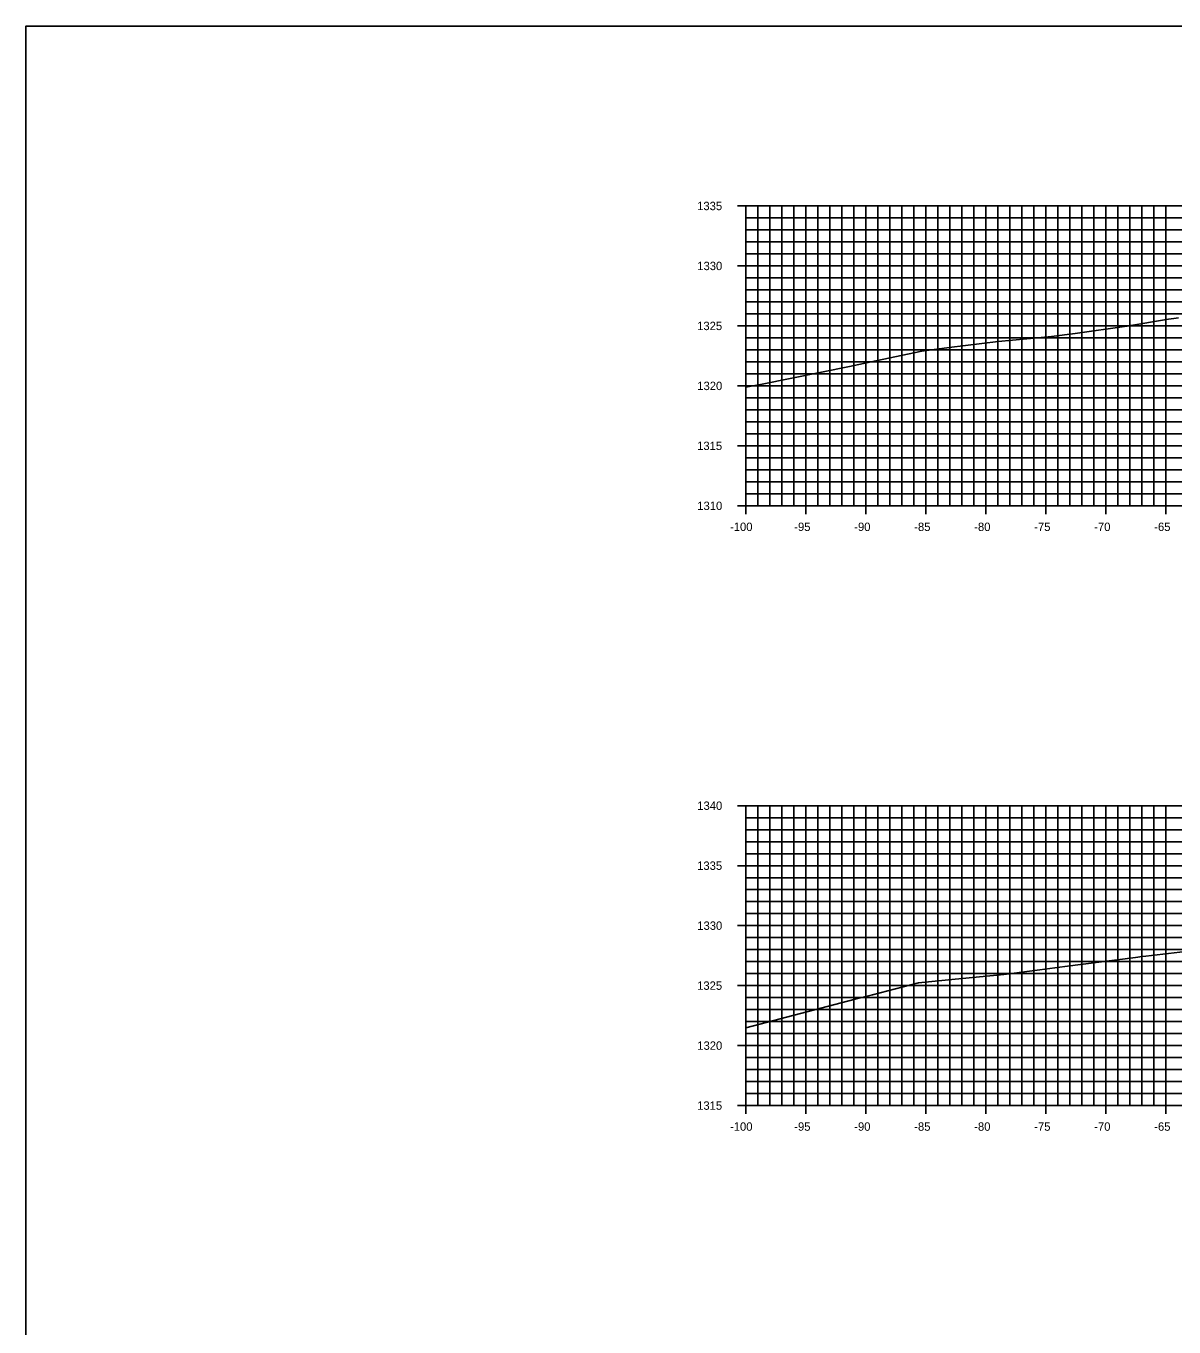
# Model space of a CAD drawing. Extents: x 674939 to 678919, y 750652 to 765176.
# Drawn here: x 678578.5 to 678674.2, y 753334.1 to 753442.6 of the extents above; entities that cross this region are included whole.
import ezdxf

# ---------------------------------------------------------------- set-up
doc = ezdxf.new("R2010")
doc.units = 0
for name, color, linetype in [('R_Axis', 7, 'Continuous'), ('R_Axis Annot', 7, 'Continuous'), ('R_Exist Surface', 7, 'Continuous'), ('R_Grid', 7, 'Continuous'), ('R_No Plot', 7, 'Continuous')]:
    doc.layers.add(name, color=color, linetype=linetype)

msp = doc.modelspace()

# ---------------------------------------------------------------- linework, layer by layer
at = {"layer": 'R_Axis'}
for p, q in [((678637.83, 753427.55), (678639.23, 753427.55)), ((678638.53, 753402.55), (678638.53, 753427.55)), ((678638.53, 753426.55), (678638.88, 753426.55)), ((678638.53, 753425.55), (678638.88, 753425.55)), ((678638.53, 753424.55), (678638.88, 753424.55)), ((678638.53, 753423.55), (678638.88, 753423.55)), ((678637.83, 753422.55), (678639.23, 753422.55)), ((678638.53, 753421.55), (678638.88, 753421.55)), ((678638.53, 753420.55), (678638.88, 753420.55)), ((678638.53, 753419.55), (678638.88, 753419.55)), ((678638.53, 753418.55), (678638.88, 753418.55)), ((678637.83, 753417.55), (678639.23, 753417.55)), ((678638.53, 753416.55), (678638.88, 753416.55)), ((678638.53, 753415.55), (678638.88, 753415.55)), ((678638.53, 753414.55), (678638.88, 753414.55)), ((678637.83, 753412.55), (678639.23, 753412.55)), ((678638.53, 753413.55), (678638.88, 753413.55)), ((678638.53, 753411.55), (678638.88, 753411.55)), ((678638.53, 753410.55), (678638.88, 753410.55)), ((678638.53, 753409.55), (678638.88, 753409.55)), ((678638.53, 753408.55), (678638.88, 753408.55)), ((678637.83, 753407.55), (678639.23, 753407.55)), ((678638.53, 753406.55), (678638.88, 753406.55)), ((678638.53, 753405.55), (678638.88, 753405.55)), ((678638.53, 753404.55), (678638.88, 753404.55)), ((678638.53, 753403.55), (678638.88, 753403.55)), ((678638.53, 753401.85), (678638.53, 753403.25)), ((678643.53, 753401.85), (678643.53, 753403.25)), ((678648.53, 753401.85), (678648.53, 753403.25)), ((678653.53, 753401.85), (678653.53, 753403.25)), ((678658.53, 753401.85), (678658.53, 753403.25)), ((678663.53, 753401.85), (678663.53, 753403.25)), ((678668.53, 753401.85), (678668.53, 753403.25)), ((678673.53, 753401.85), (678673.53, 753403.25)), ((678637.83, 753402.55), (678639.23, 753402.55)), ((678638.53, 753402.55), (678838.53, 753402.55)), ((678637.83, 753377.55), (678639.23, 753377.55)), ((678638.53, 753352.55), (678638.53, 753377.55)), ((678638.53, 753376.55), (678638.88, 753376.55)), ((678638.53, 753375.55), (678638.88, 753375.55)), ((678638.53, 753374.55), (678638.88, 753374.55)), ((678638.53, 753373.55), (678638.88, 753373.55)), ((678637.83, 753372.55), (678639.23, 753372.55)), ((678638.53, 753371.55), (678638.88, 753371.55)), ((678638.53, 753370.55), (678638.88, 753370.55)), ((678638.53, 753369.55), (678638.88, 753369.55)), ((678638.53, 753368.55), (678638.88, 753368.55)), ((678637.83, 753367.55), (678639.23, 753367.55)), ((678638.53, 753366.55), (678638.88, 753366.55)), ((678638.53, 753365.55), (678638.88, 753365.55)), ((678638.53, 753364.55), (678638.88, 753364.55)), ((678638.53, 753363.55), (678638.88, 753363.55)), ((678637.83, 753362.55), (678639.23, 753362.55)), ((678638.53, 753361.55), (678638.88, 753361.55)), ((678638.53, 753360.55), (678638.88, 753360.55)), ((678638.53, 753359.55), (678638.88, 753359.55)), ((678638.53, 753358.55), (678638.88, 753358.55)), ((678637.83, 753357.55), (678639.23, 753357.55)), ((678638.53, 753356.55), (678638.88, 753356.55)), ((678638.53, 753355.55), (678638.88, 753355.55)), ((678638.53, 753354.55), (678638.88, 753354.55)), ((678638.53, 753353.55), (678638.88, 753353.55)), ((678638.53, 753351.85), (678638.53, 753353.25)), ((678643.53, 753351.85), (678643.53, 753353.25)), ((678648.53, 753351.85), (678648.53, 753353.25)), ((678653.53, 753351.85), (678653.53, 753353.25)), ((678658.53, 753351.85), (678658.53, 753353.25)), ((678663.53, 753351.85), (678663.53, 753353.25)), ((678668.53, 753351.85), (678668.53, 753353.25)), ((678673.53, 753351.85), (678673.53, 753353.25)), ((678637.83, 753352.55), (678639.23, 753352.55)), ((678638.53, 753352.55), (678838.53, 753352.55))]:
    msp.add_line(p, q, dxfattribs=at)
at = {"layer": 'R_Exist Surface'}
for points in [[(678638.53, 753412.44), (678639.89, 753412.7), (678647.15, 753414.16), (678649.36, 753414.65), (678653.19, 753415.44), (678655.46, 753415.75), (678659.54, 753416.24), (678663.13, 753416.59), (678663.98, 753416.66), (678665.95, 753416.93), (678670.28, 753417.52), (678673.75, 753418.12), (678674.18, 753418.18), (678674.56, 753418.23)], [(678638.53, 753359.02), (678647.63, 753361.41), (678648.86, 753361.74), (678649.08, 753361.79), (678652.9, 753362.79), (678655.69, 753363.05), (678660.03, 753363.47), (678663.02, 753363.88), (678665.09, 753364.14), (678670.98, 753364.9), (678671.55, 753364.97), (678671.84, 753365.01), (678675.15, 753365.39)]]:
    msp.add_lwpolyline(points, dxfattribs=at)
at = {"layer": 'R_Grid'}
for p, q in [((678638.53, 753427.55), (678838.53, 753427.55)), ((678638.53, 753402.55), (678638.53, 753427.55)), ((678639.53, 753402.55), (678639.53, 753427.55)), ((678640.53, 753402.55), (678640.53, 753427.55)), ((678641.53, 753402.55), (678641.53, 753427.55)), ((678642.53, 753402.55), (678642.53, 753427.55)), ((678643.53, 753402.55), (678643.53, 753427.55)), ((678644.53, 753402.55), (678644.53, 753427.55)), ((678645.53, 753402.55), (678645.53, 753427.55)), ((678646.53, 753402.55), (678646.53, 753427.55)), ((678647.53, 753402.55), (678647.53, 753427.55)), ((678648.53, 753402.55), (678648.53, 753427.55)), ((678649.53, 753402.55), (678649.53, 753427.55)), ((678650.53, 753402.55), (678650.53, 753427.55)), ((678651.53, 753402.55), (678651.53, 753427.55)), ((678652.53, 753402.55), (678652.53, 753427.55)), ((678653.53, 753402.55), (678653.53, 753427.55)), ((678654.53, 753402.55), (678654.53, 753427.55)), ((678655.53, 753402.55), (678655.53, 753427.55)), ((678656.53, 753402.55), (678656.53, 753427.55)), ((678657.53, 753402.55), (678657.53, 753427.55)), ((678658.53, 753402.55), (678658.53, 753427.55)), ((678659.53, 753402.55), (678659.53, 753427.55)), ((678660.53, 753402.55), (678660.53, 753427.55)), ((678661.53, 753402.55), (678661.53, 753427.55)), ((678662.53, 753402.55), (678662.53, 753427.55)), ((678663.53, 753402.55), (678663.53, 753427.55)), ((678664.53, 753402.55), (678664.53, 753427.55)), ((678665.53, 753402.55), (678665.53, 753427.55)), ((678666.53, 753402.55), (678666.53, 753427.55)), ((678667.53, 753402.55), (678667.53, 753427.55)), ((678668.53, 753402.55), (678668.53, 753427.55)), ((678669.53, 753402.55), (678669.53, 753427.55)), ((678670.53, 753402.55), (678670.53, 753427.55)), ((678671.53, 753402.55), (678671.53, 753427.55)), ((678672.53, 753402.55), (678672.53, 753427.55)), ((678673.53, 753402.55), (678673.53, 753427.55)), ((678638.53, 753426.55), (678838.53, 753426.55)), ((678638.53, 753425.55), (678838.53, 753425.55)), ((678638.53, 753424.55), (678838.53, 753424.55)), ((678638.53, 753423.55), (678838.53, 753423.55)), ((678638.53, 753422.55), (678838.53, 753422.55)), ((678638.53, 753421.55), (678838.53, 753421.55)), ((678638.53, 753420.55), (678838.53, 753420.55)), ((678638.53, 753419.55), (678838.53, 753419.55)), ((678638.53, 753418.55), (678838.53, 753418.55)), ((678638.53, 753417.55), (678838.53, 753417.55)), ((678638.53, 753416.55), (678838.53, 753416.55)), ((678638.53, 753415.55), (678838.53, 753415.55)), ((678638.53, 753414.55), (678838.53, 753414.55)), ((678638.53, 753413.55), (678838.53, 753413.55)), ((678638.53, 753412.55), (678838.53, 753412.55)), ((678638.53, 753411.55), (678838.53, 753411.55)), ((678638.53, 753410.55), (678838.53, 753410.55)), ((678638.53, 753409.55), (678838.53, 753409.55)), ((678638.53, 753408.55), (678838.53, 753408.55)), ((678638.53, 753407.55), (678838.53, 753407.55)), ((678638.53, 753406.55), (678838.53, 753406.55)), ((678638.53, 753405.55), (678838.53, 753405.55)), ((678638.53, 753404.55), (678838.53, 753404.55)), ((678638.53, 753403.55), (678838.53, 753403.55)), ((678638.53, 753402.55), (678838.53, 753402.55)), ((678638.53, 753377.55), (678838.53, 753377.55)), ((678638.53, 753352.55), (678638.53, 753377.55)), ((678639.53, 753352.55), (678639.53, 753377.55)), ((678640.53, 753352.55), (678640.53, 753377.55)), ((678641.53, 753352.55), (678641.53, 753377.55)), ((678642.53, 753352.55), (678642.53, 753377.55)), ((678643.53, 753352.55), (678643.53, 753377.55)), ((678644.53, 753352.55), (678644.53, 753377.55)), ((678645.53, 753352.55), (678645.53, 753377.55)), ((678646.53, 753352.55), (678646.53, 753377.55)), ((678647.53, 753352.55), (678647.53, 753377.55)), ((678648.53, 753352.55), (678648.53, 753377.55)), ((678649.53, 753352.55), (678649.53, 753377.55)), ((678650.53, 753352.55), (678650.53, 753377.55)), ((678651.53, 753352.55), (678651.53, 753377.55)), ((678652.53, 753352.55), (678652.53, 753377.55)), ((678653.53, 753352.55), (678653.53, 753377.55)), ((678654.53, 753352.55), (678654.53, 753377.55)), ((678655.53, 753352.55), (678655.53, 753377.55)), ((678656.53, 753352.55), (678656.53, 753377.55)), ((678657.53, 753352.55), (678657.53, 753377.55)), ((678658.53, 753352.55), (678658.53, 753377.55)), ((678659.53, 753352.55), (678659.53, 753377.55)), ((678660.53, 753352.55), (678660.53, 753377.55)), ((678661.53, 753352.55), (678661.53, 753377.55)), ((678662.53, 753352.55), (678662.53, 753377.55)), ((678663.53, 753352.55), (678663.53, 753377.55)), ((678664.53, 753352.55), (678664.53, 753377.55)), ((678665.53, 753352.55), (678665.53, 753377.55)), ((678666.53, 753352.55), (678666.53, 753377.55)), ((678667.53, 753352.55), (678667.53, 753377.55)), ((678668.53, 753352.55), (678668.53, 753377.55)), ((678669.53, 753352.55), (678669.53, 753377.55)), ((678670.53, 753352.55), (678670.53, 753377.55)), ((678671.53, 753352.55), (678671.53, 753377.55)), ((678672.53, 753352.55), (678672.53, 753377.55)), ((678673.53, 753352.55), (678673.53, 753377.55)), ((678638.53, 753376.55), (678838.53, 753376.55)), ((678638.53, 753375.55), (678838.53, 753375.55)), ((678638.53, 753374.55), (678838.53, 753374.55)), ((678638.53, 753373.55), (678838.53, 753373.55)), ((678638.53, 753372.55), (678838.53, 753372.55)), ((678638.53, 753371.55), (678838.53, 753371.55)), ((678638.53, 753370.55), (678838.53, 753370.55)), ((678638.53, 753369.55), (678838.53, 753369.55)), ((678638.53, 753368.55), (678838.53, 753368.55)), ((678638.53, 753367.55), (678838.53, 753367.55)), ((678638.53, 753366.55), (678838.53, 753366.55)), ((678638.53, 753365.55), (678838.53, 753365.55)), ((678638.53, 753364.55), (678838.53, 753364.55)), ((678638.53, 753363.55), (678838.53, 753363.55)), ((678638.53, 753362.55), (678838.53, 753362.55)), ((678638.53, 753361.55), (678838.53, 753361.55)), ((678638.53, 753360.55), (678838.53, 753360.55)), ((678638.53, 753359.55), (678838.53, 753359.55)), ((678638.53, 753358.55), (678838.53, 753358.55)), ((678638.53, 753357.55), (678838.53, 753357.55)), ((678638.53, 753356.55), (678838.53, 753356.55)), ((678638.53, 753355.55), (678838.53, 753355.55)), ((678638.53, 753354.55), (678838.53, 753354.55)), ((678638.53, 753353.55), (678838.53, 753353.55)), ((678638.53, 753352.55), (678838.53, 753352.55))]:
    msp.add_line(p, q, dxfattribs=at)
at = {"layer": 'R_No Plot'}
msp.add_lwpolyline([(678578.53, 753222.55), (678918.53, 753222.55), (678918.53, 753442.55), (678578.53, 753442.55)], close=True, dxfattribs=at)

# ---------------------------------------------------------------- texts
at = {"layer": 'R_Axis Annot'}
for s, p in [('1335', (678634.46, 753427.2)), ('1330', (678634.47, 753422.2)), ('1325', (678634.46, 753417.2)), ('1320', (678634.47, 753412.2)), ('1315', (678634.46, 753407.2)), ('1310', (678634.47, 753402.2)), ('-100', (678637.2, 753400.45)), ('-95', (678642.55, 753400.45)), ('-90', (678647.55, 753400.45)), ('-85', (678652.55, 753400.45)), ('-80', (678657.55, 753400.45)), ('-75', (678662.55, 753400.45)), ('-70', (678667.55, 753400.45)), ('-65', (678672.55, 753400.45)), ('1340', (678634.47, 753377.2)), ('1335', (678634.46, 753372.2)), ('1330', (678634.47, 753367.2)), ('1325', (678634.46, 753362.2)), ('1320', (678634.47, 753357.2)), ('1315', (678634.46, 753352.2)), ('-100', (678637.2, 753350.45)), ('-95', (678642.55, 753350.45)), ('-90', (678647.55, 753350.45)), ('-85', (678652.55, 753350.45)), ('-80', (678657.55, 753350.45)), ('-75', (678662.55, 753350.45)), ('-70', (678667.55, 753350.45)), ('-65', (678672.55, 753350.45))]:
    msp.add_text(s, height=0.7, dxfattribs=at).set_placement(p)

doc.saveas('drawing.dxf')
